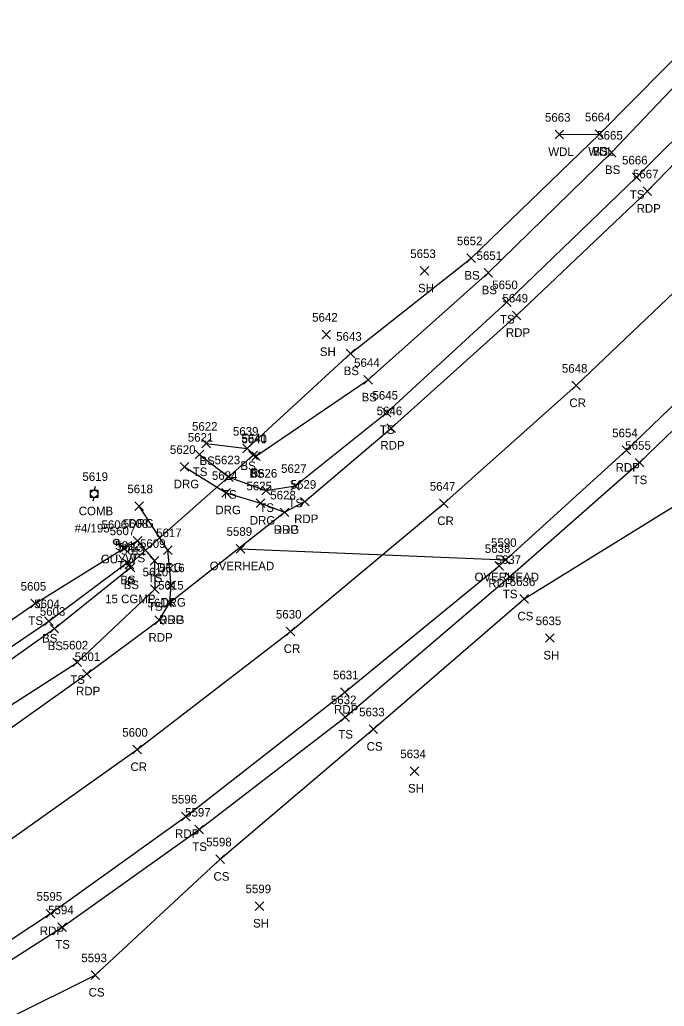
# Model space of a CAD drawing. Extents: x 1611797 to 1633212, y 298978 to 305475.
# Drawn here: x 1622262.1 to 1622412.2, y 300976.2 to 301205.8 of the extents above; entities that cross this region are included whole.
import ezdxf

# ---------------------------------------------------------------- set-up
doc = ezdxf.new("R2010")
doc.units = 0
for name, color, linetype in [('D_A', 7, 'Continuous'), ('D_C', 7, 'Continuous'), ('D_I', 7, 'Continuous'), ('D_TIC', 7, 'Continuous'), ('DCP', 7, 'Continuous'), ('L_A', 7, 'Continuous'), ('L_I', 7, 'Continuous'), ('L_TIC', 7, 'Continuous'), ('LAWA', 7, 'Continuous'), ('LELB', 7, 'Continuous'), ('P_A', 7, 'Continuous'), ('P_I', 7, 'Continuous'), ('P_TIC', 7, 'Continuous'), ('PET', 7, 'Continuous'), ('PRC', 7, 'Continuous'), ('R_A', 7, 'Continuous'), ('R_I', 7, 'Continuous'), ('R_TIC', 7, 'Continuous'), ('RDG', 7, 'Continuous'), ('U_A', 7, 'Continuous'), ('U_C', 7, 'Continuous'), ('U_I', 7, 'Continuous'), ('U_TIC', 7, 'Continuous'), ('UCO', 7, 'Continuous'), ('UP', 7, 'Continuous'), ('UPGW', 7, 'Continuous')]:
    doc.layers.add(name, color=color, linetype=linetype)

msp = doc.modelspace()

# ---------------------------------------------------------------- linework, layer by layer
at = {"layer": 'D_TIC'}
for points in [[(1622315.48, 301103.42), (1622317.48, 301105.42)], [(1622317.48, 301103.42), (1622315.48, 301105.42)], [(1622286.69, 301078.01), (1622288.69, 301080.01)], [(1622288.69, 301078.01), (1622286.69, 301080.01)]]:
    msp.add_lwpolyline(points, dxfattribs=at)
at = {"layer": 'DCP'}
msp.add_lwpolyline([(1622287.69, 301079.01), (1622316.48, 301104.42)], dxfattribs=at)
at = {"layer": 'L_TIC'}
for points in [[(1622386.76, 301178.05), (1622388.76, 301180.05)], [(1622388.76, 301178.05), (1622386.76, 301180.05)], [(1622396.07, 301178.12), (1622398.07, 301180.12)], [(1622398.07, 301178.12), (1622396.07, 301180.12)], [(1622396.07, 301178.12), (1622398.07, 301180.12)], [(1622398.07, 301178.12), (1622396.07, 301180.12)], [(1622398.94, 301173.87), (1622400.94, 301175.87)], [(1622400.94, 301173.87), (1622398.94, 301175.87)], [(1622404.76, 301168.1), (1622406.76, 301170.1)], [(1622406.76, 301168.1), (1622404.76, 301170.1)], [(1622366.21, 301149.3), (1622368.21, 301151.3)], [(1622368.21, 301149.3), (1622366.21, 301151.3)], [(1622355.35, 301146.33), (1622357.35, 301148.33)], [(1622357.35, 301146.33), (1622355.35, 301148.33)], [(1622370.22, 301145.89), (1622372.22, 301147.89)], [(1622372.22, 301145.89), (1622370.22, 301147.89)], [(1622374.51, 301139.08), (1622376.51, 301141.08)], [(1622376.51, 301139.08), (1622374.51, 301141.08)], [(1622332.5, 301131.52), (1622334.5, 301133.52)], [(1622334.5, 301131.52), (1622332.5, 301133.52)], [(1622338.1, 301127.08), (1622340.1, 301129.08)], [(1622340.1, 301127.08), (1622338.1, 301129.08)], [(1622342.27, 301120.96), (1622344.27, 301122.96)], [(1622344.27, 301120.96), (1622342.27, 301122.96)], [(1622346.55, 301113.38), (1622348.55, 301115.38)], [(1622348.55, 301113.38), (1622346.55, 301115.38)], [(1622304.52, 301106.15), (1622306.52, 301108.15)], [(1622306.52, 301106.15), (1622304.52, 301108.15)], [(1622314.07, 301104.99), (1622316.07, 301106.99)], [(1622316.07, 301104.99), (1622314.07, 301106.99)], [(1622314.07, 301104.99), (1622316.07, 301106.99)], [(1622316.07, 301104.99), (1622314.07, 301106.99)], [(1622302.98, 301103.59), (1622304.98, 301105.59)], [(1622304.98, 301103.59), (1622302.98, 301105.59)], [(1622316.12, 301103.2), (1622318.12, 301105.2)], [(1622318.12, 301103.2), (1622316.12, 301105.2)], [(1622405.41, 301101.71), (1622407.41, 301103.71)], [(1622407.41, 301101.71), (1622405.41, 301103.71)], [(1622309.78, 301098.33), (1622311.78, 301100.33)], [(1622311.78, 301098.33), (1622309.78, 301100.33)], [(1622318.48, 301095.25), (1622320.48, 301097.25)], [(1622320.48, 301095.25), (1622318.48, 301097.25)], [(1622325.26, 301096.34), (1622327.26, 301098.34)], [(1622327.26, 301096.34), (1622325.26, 301098.34)], [(1622285.44, 301081.83), (1622287.44, 301083.83)], [(1622287.44, 301081.83), (1622285.44, 301083.83)], [(1622288.5, 301083.51), (1622290.5, 301085.51)], [(1622290.5, 301083.51), (1622288.5, 301085.51)], [(1622286.07, 301078.42), (1622288.07, 301080.42)], [(1622288.07, 301078.42), (1622286.07, 301080.42)], [(1622286.07, 301078.42), (1622288.07, 301080.42)], [(1622288.07, 301078.42), (1622286.07, 301080.42)], [(1622286.87, 301077.29), (1622288.87, 301079.29)], [(1622288.87, 301077.29), (1622286.87, 301079.29)], [(1622292.5, 301078.88), (1622294.5, 301080.88)], [(1622294.5, 301078.88), (1622292.5, 301080.88)], [(1622375.19, 301075.15), (1622377.19, 301077.15)], [(1622377.19, 301075.15), (1622375.19, 301077.15)], [(1622292.54, 301072.26), (1622294.54, 301074.26)], [(1622294.54, 301072.26), (1622292.54, 301074.26)], [(1622292.54, 301072.26), (1622294.54, 301074.26)], [(1622294.54, 301072.26), (1622292.54, 301074.26)], [(1622378.56, 301070), (1622380.56, 301072)], [(1622380.56, 301070), (1622378.56, 301072)], [(1622264.71, 301068.94), (1622266.71, 301070.94)], [(1622266.71, 301068.94), (1622264.71, 301070.94)], [(1622267.87, 301064.86), (1622269.87, 301066.86)], [(1622269.87, 301064.86), (1622267.87, 301066.86)], [(1622269.17, 301063.09), (1622271.17, 301065.09)], [(1622271.17, 301063.09), (1622269.17, 301065.09)], [(1622384.56, 301060.91), (1622386.56, 301062.91)], [(1622386.56, 301060.91), (1622384.56, 301062.91)], [(1622274.48, 301055.25), (1622276.48, 301057.25)], [(1622276.48, 301055.25), (1622274.48, 301057.25)], [(1622336.87, 301042.51), (1622338.87, 301044.51)], [(1622338.87, 301042.51), (1622336.87, 301044.51)], [(1622343.44, 301039.69), (1622345.44, 301041.69)], [(1622345.44, 301039.69), (1622343.44, 301041.69)], [(1622353.03, 301029.95), (1622355.03, 301031.95)], [(1622355.03, 301029.95), (1622353.03, 301031.95)], [(1622302.88, 301016.35), (1622304.88, 301018.35)], [(1622304.88, 301016.35), (1622302.88, 301018.35)], [(1622307.78, 301009.44), (1622309.78, 301011.44)], [(1622309.78, 301009.44), (1622307.78, 301011.44)], [(1622316.95, 300998.54), (1622318.95, 301000.54)], [(1622318.95, 300998.54), (1622316.95, 301000.54)], [(1622270.97, 300993.63), (1622272.97, 300995.63)], [(1622272.97, 300993.63), (1622270.97, 300995.63)], [(1622278.71, 300982.49), (1622280.71, 300984.49)], [(1622280.71, 300982.49), (1622278.71, 300984.49)]]:
    msp.add_lwpolyline(points, dxfattribs=at)
at = {"layer": 'LAWA'}
msp.add_lwpolyline([(1622387.76, 301179.05), (1622397.07, 301179.12), (1622427.65, 301209.9), (1622449.62, 301231.58), (1622470.34, 301267.63), (1622492.33, 301297.51), (1622515.41, 301331.49), (1622538.47, 301358.93), (1622560.23, 301389.57), (1622576.72, 301416.07), (1622576.44, 301420.03), (1622578.56, 301426.68), (1622588.66, 301437.97), (1622599.63, 301454.27), (1622615.5, 301489.08), (1622629.31, 301519.57), (1622648.55, 301554.37)], dxfattribs=at)
at = {"layer": 'LELB'}
for points in [[(1622303.98, 301104.59), (1622310.78, 301099.33), (1622319.48, 301096.25), (1622326.26, 301097.34), (1622347.55, 301114.38), (1622375.51, 301140.08), (1622405.76, 301169.1), (1622437.3, 301200.54), (1622458.43, 301224.95), (1622484.45, 301256.27), (1622508.57, 301286.02), (1622531.26, 301316.99), (1622553.65, 301348.32), (1622573.86, 301381.36), (1622587.24, 301406.84), (1622584.4, 301410.71), (1622576.72, 301416.07)], [(1622305.52, 301107.15), (1622315.07, 301105.99), (1622317.12, 301104.2), (1622343.27, 301121.96), (1622371.22, 301146.89), (1622399.94, 301174.87), (1622430.59, 301207.07), (1622451.89, 301229.58), (1622468.36, 301249.15), (1622478.54, 301261.07), (1622501.72, 301291.08), (1622524.3, 301323.22), (1622546.27, 301353.28), (1622567.71, 301385.93), (1622580.45, 301407.78)], [(1622141.83, 300898.34), (1622139.55, 300912.95), (1622151.09, 300921.4), (1622196.53, 300946.85), (1622234.34, 300970.61), (1622271.97, 300994.63), (1622303.88, 301017.35), (1622337.87, 301043.51), (1622376.19, 301076.15), (1622406.41, 301102.71), (1622438.28, 301133.32), (1622472.59, 301167.8), (1622503.26, 301203.44), (1622524.06, 301228.28), (1622546.3, 301255.74), (1622570.57, 301288.87), (1622594.14, 301322.09), (1622614.94, 301354.98), (1622632.15, 301381.37), (1622641.11, 301374.53), (1622644.03, 301365.27)], [(1622154.74, 300907.48), (1622202.55, 300938.53), (1622239.36, 300963.45), (1622279.71, 300983.49), (1622308.78, 301010.44), (1622344.44, 301040.69), (1622379.56, 301071), (1622416.39, 301093.76), (1622447.98, 301125.69), (1622481.31, 301160.51), (1622517.14, 301198.88), (1622530.23, 301223.45), (1622553.77, 301249.54), (1622576.06, 301285.09), (1622599.23, 301317.97), (1622619.89, 301351.73), (1622634.99, 301376.48), (1622639.67, 301368.93)], [(1622315.07, 301105.99), (1622339.1, 301128.08), (1622367.21, 301150.3), (1622397.07, 301179.12)], [(1622140.33, 300985.53), (1622162.65, 300998.17), (1622203.5, 301026.96), (1622265.71, 301069.94), (1622286.44, 301082.83), (1622289.5, 301084.51), (1622293.5, 301079.88), (1622293.54, 301073.26)], [(1622132.27, 300994.56), (1622140.33, 300985.53), (1622141.57, 300983.63), (1622143.17, 300982.53), (1622164.66, 300995.17), (1622207.23, 301020.42), (1622212.56, 301023.83), (1622239.97, 301042.71), (1622270.17, 301064.09), (1622287.87, 301078.29), (1622287.07, 301079.42)], [(1622141.57, 300983.63), (1622163.48, 300996.62), (1622205.77, 301022.67), (1622210.71, 301026.25), (1622238.5, 301045.29), (1622268.87, 301065.86), (1622287.07, 301079.42)], [(1622127.13, 300993.42), (1622136.36, 300983.99), (1622142.26, 300980.7), (1622150.11, 300977.37), (1622169.41, 300987.35), (1622211.37, 301012.9), (1622244.54, 301036.39), (1622275.48, 301056.25), (1622293.54, 301073.26)]]:
    msp.add_lwpolyline(points, dxfattribs=at)
at = {"layer": 'P_TIC'}
for points in [[(1622407.25, 301164.87), (1622409.25, 301166.87)], [(1622409.25, 301164.87), (1622407.25, 301166.87)], [(1622376.82, 301135.98), (1622378.82, 301137.98)], [(1622378.82, 301135.98), (1622376.82, 301137.98)], [(1622390.65, 301119.64), (1622392.65, 301121.64)], [(1622392.65, 301119.64), (1622390.65, 301121.64)], [(1622347.58, 301109.76), (1622349.58, 301111.76)], [(1622349.58, 301109.76), (1622347.58, 301111.76)], [(1622402.36, 301104.61), (1622404.36, 301106.61)], [(1622404.36, 301104.61), (1622402.36, 301106.61)], [(1622327.52, 301092.64), (1622329.52, 301094.64)], [(1622329.52, 301092.64), (1622327.52, 301094.64)], [(1622359.89, 301092.19), (1622361.89, 301094.19)], [(1622361.89, 301092.19), (1622359.89, 301094.19)], [(1622322.76, 301090.16), (1622324.76, 301092.16)], [(1622324.76, 301090.16), (1622322.76, 301092.16)], [(1622372.72, 301077.69), (1622374.72, 301079.69)], [(1622374.72, 301077.69), (1622372.72, 301079.69)], [(1622296.06, 301069.19), (1622298.06, 301071.19)], [(1622298.06, 301069.19), (1622296.06, 301071.19)], [(1622293.6, 301065.05), (1622295.6, 301067.05)], [(1622295.6, 301065.05), (1622293.6, 301067.05)], [(1622324.15, 301062.44), (1622326.15, 301064.44)], [(1622326.15, 301062.44), (1622324.15, 301064.44)], [(1622276.72, 301052.56), (1622278.72, 301054.56)], [(1622278.72, 301052.56), (1622276.72, 301054.56)], [(1622336.8, 301048.3), (1622338.8, 301050.3)], [(1622338.8, 301048.3), (1622336.8, 301050.3)], [(1622288.46, 301034.95), (1622290.46, 301036.95)], [(1622290.46, 301034.95), (1622288.46, 301036.95)], [(1622299.77, 301019.41), (1622301.77, 301021.41)], [(1622301.77, 301019.41), (1622299.77, 301021.41)], [(1622268.29, 300996.78), (1622270.29, 300998.78)], [(1622270.29, 300996.78), (1622268.29, 300998.78)]]:
    msp.add_lwpolyline(points, dxfattribs=at)
at = {"layer": 'PET'}
for points in [[(1622171.31, 300983.91), (1622213.31, 301008.93), (1622247.45, 301032.11), (1622277.72, 301053.56), (1622294.6, 301066.05), (1622297.06, 301070.19), (1622323.76, 301091.16), (1622328.52, 301093.64), (1622348.58, 301110.76), (1622377.82, 301136.98), (1622408.25, 301165.87), (1622439.39, 301198.04)], [(1621877.51, 300819.53), (1621921.58, 300831.86), (1621962.65, 300844.86), (1621990.49, 300854.45), (1622037.78, 300873.03), (1622075.03, 300888.63), (1622109.87, 300905.22), (1622116.63, 300908.47), (1622136.93, 300918.35), (1622148.95, 300924.98), (1622194.49, 300950.49), (1622232.81, 300973.78), (1622269.29, 300997.78), (1622300.77, 301020.41), (1622337.8, 301049.3), (1622373.72, 301078.69), (1622403.36, 301105.61), (1622435.21, 301136.14)]]:
    msp.add_lwpolyline(points, dxfattribs=at)
at = {"layer": 'PRC'}
msp.add_lwpolyline([(1621873.52, 300838.62), (1621915.14, 300850.35), (1621960.25, 300864.42), (1621990.56, 300875.62), (1622029.66, 300890.77), (1622067.46, 300906.99), (1622101.01, 300922.62), (1622138.29, 300941.67), (1622182.77, 300966.6), (1622223.3, 300991.24), (1622259.2, 301014.48), (1622289.46, 301035.95), (1622325.15, 301063.44), (1622360.89, 301093.19), (1622391.65, 301120.64), (1622424.38, 301151.76)], dxfattribs=at)
at = {"layer": 'R_TIC'}
for points in [[(1622299.47, 301100.75), (1622301.47, 301102.75)], [(1622301.47, 301100.75), (1622299.47, 301102.75)], [(1622309.17, 301094.71), (1622311.17, 301096.71)], [(1622311.17, 301094.71), (1622309.17, 301096.71)], [(1622288.91, 301091.6), (1622290.91, 301093.6)], [(1622290.91, 301091.6), (1622288.91, 301093.6)], [(1622317.19, 301092.28), (1622319.19, 301094.28)], [(1622319.19, 301092.28), (1622317.19, 301094.28)], [(1622322.76, 301090.16), (1622324.76, 301092.16)], [(1622324.76, 301090.16), (1622322.76, 301092.16)], [(1622295.61, 301081.38), (1622297.61, 301083.38)], [(1622297.61, 301081.38), (1622295.61, 301083.38)], [(1622296.36, 301073.22), (1622298.36, 301075.22)], [(1622298.36, 301073.22), (1622296.36, 301075.22)], [(1622296.06, 301069.19), (1622298.06, 301071.19)], [(1622298.06, 301069.19), (1622296.06, 301071.19)]]:
    msp.add_lwpolyline(points, dxfattribs=at)
at = {"layer": 'RDG'}
for points in [[(1622300.47, 301101.75), (1622310.17, 301095.71), (1622318.19, 301093.28), (1622323.76, 301091.16)], [(1622297.06, 301070.19), (1622297.36, 301074.22), (1622296.61, 301082.38), (1622289.91, 301092.6)]]:
    msp.add_lwpolyline(points, dxfattribs=at)
at = {"layer": 'U_TIC'}
for points in [[(1622312.54, 301081.69), (1622314.54, 301083.69)], [(1622314.54, 301081.69), (1622312.54, 301083.69)], [(1622374.2, 301079.11), (1622376.2, 301081.11)], [(1622376.2, 301079.11), (1622374.2, 301081.11)]]:
    msp.add_lwpolyline(points, dxfattribs=at)
at = {"layer": 'UCO'}
msp.add_lwpolyline([(1622313.54, 301082.69), (1622375.2, 301080.11)], dxfattribs=at)
at = {"layer": 'UP'}
for p, q in [((1622278.62, 301094.63), (1622278.62, 301096.3)), ((1622278.62, 301096.3), (1622280.28, 301096.3)), ((1622279.7, 301097.13), (1622279.45, 301096.3)), ((1622279.45, 301095.47), (1622279.45, 301095.47)), ((1622280.28, 301096.3), (1622280.28, 301094.63)), ((1622280.28, 301094.63), (1622278.62, 301094.63)), ((1622279.2, 301093.8), (1622279.45, 301094.63))]:
    msp.add_line(p, q, dxfattribs=at)
msp.add_circle((1622279.45, 301095.47), 0.833, dxfattribs=at)
at = {"layer": 'UPGW'}
for radius in [0.625, 0.0833]:
    msp.add_circle((1622284.6, 301084.28), radius, dxfattribs=at)

# ---------------------------------------------------------------- texts
at = {"layer": 'D_A'}
for p in [(1622315.85, 301099.42), (1622287.07, 301074.01)]:
    msp.add_text('P', height=2, dxfattribs=at).set_placement(p)
at = {"layer": 'D_C'}
msp.add_text('15 CGMP', height=2, dxfattribs=at).set_placement((1622281.99, 301070.01))
at = {"layer": 'D_I'}
for s, p in [('5641', (1622313.74, 301107.42)), ('5613', (1622284.95, 301082.01))]:
    msp.add_text(s, height=2, dxfattribs=at).set_placement(p)
at = {"layer": 'L_A'}
for s, p in [('WDL', (1622385.18, 301174.05)), ('WDL', (1622394.49, 301174.12)), ('BS', (1622395.51, 301174.12)), ('BS', (1622398.38, 301169.87)), ('TS', (1622404.17, 301164.1)), ('BS', (1622365.65, 301145.3)), ('SH', (1622354.84, 301142.33)), ('BS', (1622369.66, 301141.89)), ('TS', (1622373.92, 301135.08)), ('SH', (1622331.99, 301127.52)), ('BS', (1622337.54, 301123.08)), ('BS', (1622341.71, 301116.96)), ('TS', (1622345.96, 301109.38)), ('BS', (1622303.97, 301102.15)), ('BS', (1622313.51, 301100.99)), ('BS', (1622313.51, 301100.99)), ('TS', (1622302.39, 301099.59)), ('BS', (1622315.56, 301099.2)), ('TS', (1622404.82, 301097.71)), ('TS', (1622309.19, 301094.33)), ('TS', (1622317.89, 301091.25)), ('TS', (1622324.67, 301092.34)), ('TS', (1622287.91, 301079.51)), ('TS', (1622284.85, 301077.83)), ('TS', (1622291.91, 301074.88)), ('BS', (1622285.51, 301074.42)), ('BS', (1622285.51, 301074.42)), ('BS', (1622286.31, 301073.29)), ('TS', (1622374.6, 301071.15)), ('TS', (1622291.95, 301068.26)), ('TS', (1622291.95, 301068.26)), ('CS', (1622378, 301066)), ('TS', (1622264.12, 301064.94)), ('BS', (1622267.31, 301060.86)), ('BS', (1622268.61, 301059.09)), ('SH', (1622384.05, 301056.91)), ('TS', (1622273.89, 301051.25)), ('TS', (1622336.28, 301038.51)), ('CS', (1622342.88, 301035.69)), ('SH', (1622352.52, 301025.95)), ('TS', (1622302.29, 301012.35)), ('CS', (1622307.22, 301005.44)), ('SH', (1622316.44, 300994.54)), ('TS', (1622270.38, 300989.63)), ('CS', (1622278.15, 300978.49))]:
    msp.add_text(s, height=2, dxfattribs=at).set_placement(p)
at = {"layer": 'L_I'}
for s, p in [('5663', (1622384.41, 301182.05)), ('5664', (1622393.72, 301182.12)), ('5664', (1622393.72, 301182.12)), ('5665', (1622396.58, 301177.87)), ('5666', (1622402.35, 301172.1)), ('5652', (1622363.9, 301153.3)), ('5653', (1622353.04, 301150.33)), ('5651', (1622368.48, 301149.89)), ('5650', (1622372.12, 301143.08)), ('5642', (1622330.19, 301135.52)), ('5643', (1622335.79, 301131.08)), ('5644', (1622339.96, 301124.96)), ('5645', (1622344.24, 301117.38)), ('5622', (1622302.22, 301110.15)), ('5639', (1622311.75, 301108.99)), ('5639', (1622311.75, 301108.99)), ('5621', (1622301.24, 301107.59)), ('5640', (1622313.72, 301107.2)), ('5655', (1622403.11, 301105.71)), ('5623', (1622307.48, 301102.33)), ('5627', (1622322.96, 301100.34)), ('5626', (1622316.12, 301099.25)), ('5608', (1622286.11, 301087.51)), ('5607', (1622283.05, 301085.83)), ('5612', (1622284.33, 301082.42)), ('5612', (1622284.33, 301082.42)), ('5609', (1622290.11, 301082.88)), ('5611', (1622285.7, 301081.29)), ('5637', (1622372.89, 301079.15)), ('5610', (1622290.72, 301076.26)), ('5610', (1622290.72, 301076.26)), ('5605', (1622262.32, 301072.94)), ('5636', (1622376.2, 301074)), ('5604', (1622265.48, 301068.86)), ('5603', (1622266.78, 301067.09)), ('5635', (1622382.25, 301064.91)), ('5602', (1622272.1, 301059.25)), ('5632', (1622334.56, 301046.51)), ('5633', (1622341.13, 301043.69)), ('5634', (1622350.73, 301033.95)), ('5597', (1622300.62, 301020.35)), ('5598', (1622305.52, 301013.44)), ('5599', (1622314.69, 301002.54)), ('5594', (1622268.71, 300997.63)), ('5593', (1622276.45, 300986.49))]:
    msp.add_text(s, height=2, dxfattribs=at).set_placement(p)
at = {"layer": 'P_A'}
for s, p in [('RDP', (1622405.74, 301160.87)), ('RDP', (1622375.31, 301131.98)), ('CR', (1622390.09, 301115.64)), ('RDP', (1622346.07, 301105.76)), ('RDP', (1622400.85, 301100.61)), ('RDP', (1622326.01, 301088.64)), ('RDP', (1622321.25, 301086.16)), ('CR', (1622359.33, 301088.19)), ('RDP', (1622371.21, 301073.69)), ('RDP', (1622294.55, 301065.19)), ('RDP', (1622292.09, 301061.05)), ('CR', (1622323.58, 301058.44)), ('RDP', (1622275.2, 301048.56)), ('RDP', (1622335.29, 301044.3)), ('CR', (1622287.89, 301030.95)), ('RDP', (1622298.26, 301015.41)), ('RDP', (1622266.78, 300992.78))]:
    msp.add_text(s, height=2, dxfattribs=at).set_placement(p)
at = {"layer": 'P_I'}
for s, p in [('5667', (1622404.9, 301168.87)), ('5649', (1622374.51, 301139.98)), ('5648', (1622388.35, 301123.64)), ('5646', (1622345.22, 301113.76)), ('5654', (1622400.06, 301108.61)), ('5629', (1622325.2, 301096.64)), ('5647', (1622357.59, 301096.19)), ('5628', (1622320.45, 301094.16)), ('5638', (1622370.41, 301081.69)), ('5615', (1622294.32, 301073.19)), ('5614', (1622291.86, 301069.05)), ('5630', (1622321.76, 301066.44)), ('5601', (1622274.9, 301056.56)), ('5631', (1622335.06, 301052.3)), ('5600', (1622285.98, 301038.95)), ('5596', (1622297.46, 301023.41)), ('5595', (1622266.03, 301000.78))]:
    msp.add_text(s, height=2, dxfattribs=at).set_placement(p)
at = {"layer": 'R_A'}
for p in [(1622297.96, 301096.75), (1622307.65, 301090.71), (1622287.4, 301087.6), (1622315.68, 301088.28), (1622321.25, 301086.16), (1622294.1, 301077.38), (1622294.85, 301069.22), (1622294.55, 301065.19)]:
    msp.add_text('DRG', height=2, dxfattribs=at).set_placement(p)
at = {"layer": 'R_I'}
for s, p in [('5620', (1622297.08, 301104.75)), ('5624', (1622306.86, 301098.71)), ('5618', (1622287.17, 301095.6)), ('5625', (1622314.89, 301096.28)), ('5628', (1622320.45, 301094.16)), ('5617', (1622293.87, 301085.38)), ('5616', (1622294.57, 301077.22)), ('5615', (1622294.32, 301073.19))]:
    msp.add_text(s, height=2, dxfattribs=at).set_placement(p)
at = {"layer": 'U_A'}
for s, p in [('COMB', (1622275.84, 301090.47)), ('GUYW', (1622280.99, 301079.28)), ('OVERHEAD', (1622306.35, 301077.69)), ('OVERHEAD', (1622368.01, 301075.11))]:
    msp.add_text(s, height=2, dxfattribs=at).set_placement(p)
at = {"layer": 'U_C'}
msp.add_text('#4/195', height=2, dxfattribs=at).set_placement((1622274.88, 301086.47))
at = {"layer": 'U_I'}
for s, p in [('5619', (1622276.7, 301098.47)), ('5606', (1622281.16, 301087.28)), ('5589', (1622310.27, 301085.69)), ('5590', (1622371.85, 301083.11))]:
    msp.add_text(s, height=2, dxfattribs=at).set_placement(p)

doc.saveas('drawing.dxf')
